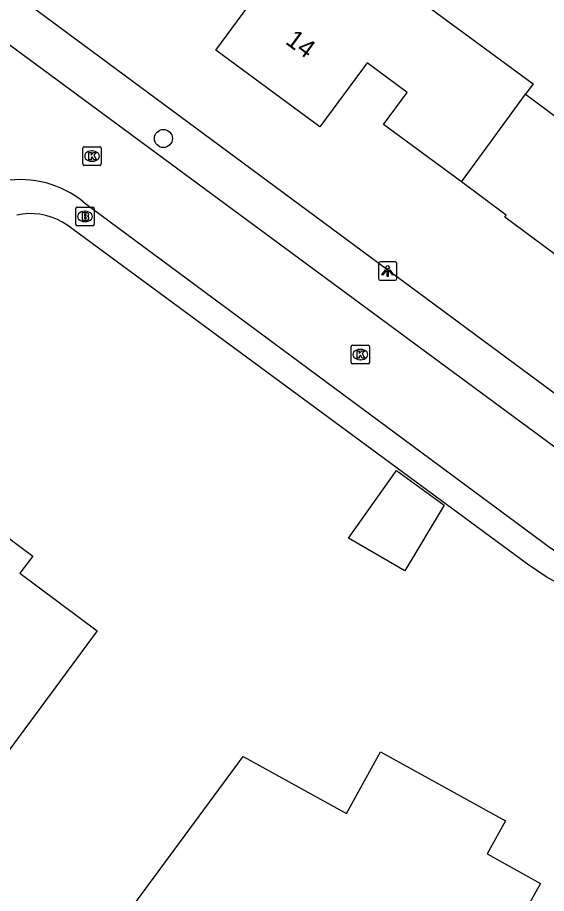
# Model space of a CAD drawing. Extents: x 163427 to 164190, y 380331 to 381641.
# Drawn here: x 163876.94 to 163905.62, y 381420.88 to 381468.33 of the extents above; entities that cross this region are included whole.
import ezdxf

# ---------------------------------------------------------------- set-up
doc = ezdxf.new("R2010")
doc.units = 0
for name, color, linetype in [('IMGEO_Boom', 7, 'Continuous'), ('IMGEO_Brandkraan', 7, 'Continuous'), ('IMGEO_Kolk', 7, 'Continuous'), ('IMGEO_Lichtpunt', 7, 'Continuous'), ('IMGEO_Pand', 7, 'Continuous'), ('IMGEO_Pand_nummerreeks', 7, 'Continuous'), ('IMGEO_Rijbaan_lokaal_open', 7, 'Continuous'), ('IMGEO_Voetpad_open', 7, 'Continuous')]:
    doc.layers.add(name, color=color, linetype=linetype)

msp = doc.modelspace()

# ---------------------------------------------------------------- linework, layer by layer
at = {"layer": 'IMGEO_Boom'}
msp.add_circle((163884.85, 381461.781), 0.489, dxfattribs=at)
at = {"layer": 'IMGEO_Brandkraan'}
for p, q in [((163880.098, 381457.131), (163880.098, 381457.983)), ((163880.173, 381458.057), (163881.025, 381458.057)), ((163881.099, 381457.983), (163881.099, 381457.131)), ((163880.586, 381457.837), (163880.611, 381457.837)), ((163881.025, 381457.057), (163880.173, 381457.057)), ((163880.609, 381457.277), (163880.584, 381457.277))]:
    msp.add_line(p, q, dxfattribs=at)
for points in [[(163880.098, 381457.131), (163880.098, 381457.983)], [(163880.173, 381458.057), (163881.025, 381458.057)], [(163881.099, 381457.983), (163881.099, 381457.131)], [(163880.446, 381457.757), (163880.446, 381457.357), (163880.659, 381457.357)], [(163880.677, 381457.757), (163880.446, 381457.757)], [(163880.625, 381457.676), (163880.571, 381457.676), (163880.571, 381457.6)], [(163880.571, 381457.6), (163880.624, 381457.6)], [(163880.633, 381457.524), (163880.571, 381457.524), (163880.571, 381457.443)], [(163880.571, 381457.443), (163880.633, 381457.443)], [(163881.025, 381457.057), (163880.173, 381457.057)]]:
    msp.add_lwpolyline(points, dxfattribs=at)
for centre, radius, start, end in [((163880.175, 381457.981), 0.0765, 91.552, 178.448), ((163880.175, 381457.981), 0.0765, 91.552, 178.448), ((163881.023, 381457.981), 0.0765, 1.552, 88.448), ((163881.023, 381457.981), 0.0765, 1.552, 88.448), ((163880.626, 381457.638), 0.0379, 267.8285, 90.9355), ((163880.634, 381457.483), 0.0404, 269.8759, 90.5077), ((163880.681, 381457.612), 0.145, 59.4692, 91.5367), ((163880.706, 381457.659), 0.0922, 285.5137, 58.1501), ((163880.711, 381457.467), 0.105, 301.3115, 78.989), ((163880.175, 381457.133), 0.0765, 181.552, 268.448), ((163880.175, 381457.133), 0.0765, 181.552, 268.448), ((163880.665, 381457.608), 0.251, 268.6676, 293.5347), ((163881.023, 381457.133), 0.0765, 271.552, 358.448), ((163881.023, 381457.133), 0.0765, 271.552, 358.448)]:
    msp.add_arc(centre, radius, start, end, dxfattribs=at)
for centre, major_axis, ratio, start_param, end_param in [((163880.585, 381457.557), (-0.387, 0.002), 0.722429, 4.712389, 7.853982), ((163880.61, 381457.557), (-0.39, 0.002), 0.717154, 1.570796, 4.712389)]:
    msp.add_ellipse(centre, major_axis=major_axis, ratio=ratio, start_param=start_param, end_param=end_param, dxfattribs=at)
at = {"layer": 'IMGEO_Kolk'}
for p, q in [((163880.481, 381460.4), (163880.481, 381461.252)), ((163880.556, 381461.326), (163881.408, 381461.326)), ((163881.482, 381461.252), (163881.482, 381460.4)), ((163880.969, 381461.106), (163880.994, 381461.106)), ((163881.408, 381460.326), (163880.556, 381460.326)), ((163880.992, 381460.546), (163880.967, 381460.546)), ((163895.03, 381449.652), (163895.03, 381450.504)), ((163895.105, 381450.578), (163895.957, 381450.578)), ((163895.518, 381450.358), (163895.543, 381450.358)), ((163896.031, 381450.504), (163896.031, 381449.652)), ((163895.957, 381449.578), (163895.105, 381449.578)), ((163895.541, 381449.798), (163895.516, 381449.798))]:
    msp.add_line(p, q, dxfattribs=at)
for points in [[(163880.481, 381460.4), (163880.481, 381461.252)], [(163880.556, 381461.326), (163881.408, 381461.326)], [(163881.482, 381461.252), (163881.482, 381460.4)], [(163880.802, 381461.026), (163880.925, 381461.026), (163880.925, 381460.875), (163881.055, 381461.026), (163881.219, 381461.026), (163881.073, 381460.875), (163881.226, 381460.626), (163881.074, 381460.626), (163880.989, 381460.79), (163880.925, 381460.723), (163880.925, 381460.626), (163880.802, 381460.626), (163880.802, 381461.026)], [(163881.408, 381460.326), (163880.556, 381460.326)], [(163895.03, 381449.652), (163895.03, 381450.504)], [(163895.105, 381450.578), (163895.957, 381450.578)], [(163896.031, 381450.504), (163896.031, 381449.652)], [(163895.351, 381450.278), (163895.474, 381450.278), (163895.474, 381450.127), (163895.604, 381450.278), (163895.768, 381450.278), (163895.622, 381450.127), (163895.775, 381449.878), (163895.623, 381449.878), (163895.538, 381450.042), (163895.474, 381449.975), (163895.474, 381449.878), (163895.351, 381449.878), (163895.351, 381450.278)], [(163895.957, 381449.578), (163895.105, 381449.578)]]:
    msp.add_lwpolyline(points, dxfattribs=at)
for centre, start, end in [((163880.558, 381461.25), 91.552, 178.448), ((163880.558, 381461.25), 91.552, 178.448), ((163881.406, 381461.25), 1.552, 88.448), ((163881.406, 381461.25), 1.552, 88.448), ((163880.558, 381460.402), 181.552, 268.448), ((163880.558, 381460.402), 181.552, 268.448), ((163881.406, 381460.402), 271.552, 358.448), ((163881.406, 381460.402), 271.552, 358.448), ((163895.107, 381450.502), 91.552, 178.448), ((163895.107, 381450.502), 91.552, 178.448), ((163895.955, 381450.502), 1.552, 88.448), ((163895.955, 381450.502), 1.552, 88.448), ((163895.107, 381449.654), 181.552, 268.448), ((163895.107, 381449.654), 181.552, 268.448), ((163895.955, 381449.654), 271.552, 358.448), ((163895.955, 381449.654), 271.552, 358.448)]:
    msp.add_arc(centre, 0.0765, start, end, dxfattribs=at)
for centre, major_axis, ratio, start_param, end_param in [((163880.968, 381460.826), (-0.387, 0.002), 0.722429, 4.712389, 7.853982), ((163880.993, 381460.826), (-0.39, 0.002), 0.717154, 1.570796, 4.712389), ((163895.517, 381450.078), (-0.387, 0.002), 0.722429, 4.712389, 7.853982), ((163895.542, 381450.078), (-0.39, 0.002), 0.717154, 1.570796, 4.712389)]:
    msp.add_ellipse(centre, major_axis=major_axis, ratio=ratio, start_param=start_param, end_param=end_param, dxfattribs=at)
at = {"layer": 'IMGEO_Lichtpunt'}
for p, q in [((163897.415, 381455.097), (163896.607, 381455.097)), ((163897.415, 381455.097), (163896.607, 381455.097)), ((163896.513, 381455.002), (163896.513, 381454.195)), ((163896.513, 381455.002), (163896.513, 381454.195)), ((163897.509, 381454.195), (163897.509, 381455.002)), ((163897.509, 381454.195), (163897.509, 381455.002)), ((163896.607, 381454.101), (163897.415, 381454.101)), ((163896.607, 381454.101), (163897.415, 381454.101))]:
    msp.add_line(p, q, dxfattribs=at)
for points in [[(163896.887, 381454.666), (163896.926, 381454.638), (163896.738, 381454.376), (163896.7, 381454.403), (163896.887, 381454.666)], [(163896.989, 381454.618), (163897.036, 381454.618), (163897.036, 381454.296), (163896.989, 381454.296), (163896.989, 381454.618)], [(163897.099, 381454.638), (163897.137, 381454.665), (163897.324, 381454.403), (163897.285, 381454.375), (163897.099, 381454.638)]]:
    msp.add_lwpolyline(points, dxfattribs=at)
msp.add_circle((163897.012, 381454.8), 0.0994, dxfattribs=at)
for centre, start, end in [((163896.607, 381455.002), 90, 180), ((163896.607, 381455.002), 90, 180), ((163897.415, 381455.002), 0, 90), ((163897.415, 381455.002), 0, 90), ((163896.607, 381454.195), 180, 270), ((163896.607, 381454.195), 180, 270), ((163897.415, 381454.195), 270, 0), ((163897.415, 381454.195), 270, 360)]:
    msp.add_arc(centre, 0.0946, start, end, dxfattribs=at)
at = {"layer": 'IMGEO_Pand'}
for points in [[(163901.011, 381459.426), (163896.777, 381462.53), (163898.065, 381464.264), (163895.897, 381465.874), (163893.327, 381462.414), (163887.695, 381466.561), (163890.658, 381470.59), (163894.148, 381475.336), (163899.781, 381471.185), (163898.508, 381469.457), (163904.896, 381464.749), (163904.478, 381464.177)], [(163904.478, 381464.177), (163906.939, 381462.353), (163909.312, 381465.566), (163915.181, 381461.222), (163917.82, 381464.795), (163922.227, 381461.539), (163920.314, 381458.948), (163920.491, 381458.817), (163914.123, 381450.193), (163909.612, 381453.528), (163909.908, 381453.929), (163907.669, 381455.584), (163907.076, 381454.781), (163903.371, 381457.522), (163903.444, 381457.621), (163901.011, 381459.426)], [(163901.011, 381459.426), (163902.545, 381461.527), (163904.478, 381464.177)], [(163875.083, 381426.767), (163871.733, 381429.274), (163872.284, 381430.005), (163869.21, 381432.267), (163870.38, 381433.869), (163868.956, 381434.928), (163865.823, 381437.257), (163871.68, 381445.194), (163875.039, 381442.715), (163874.327, 381441.716), (163877.76, 381439.149), (163877.069, 381438.226), (163881.253, 381435.106), (163875.083, 381426.767)], [(163894.896, 381440.135), (163897.499, 381443.8), (163900.082, 381441.915), (163897.951, 381438.364), (163894.896, 381440.135)], [(163902.213, 381412.064), (163897.812, 381414.49), (163895.741, 381410.721), (163894.829, 381411.224), (163894.04, 381410.957), (163893.215, 381411.027), (163892.475, 381411.43), (163891.961, 381412.085), (163891.751, 381412.88), (163890.835, 381413.398), (163892.849, 381416.261), (163887.994, 381418.971), (163884.698, 381414.489), (163880.997, 381417.224), (163889.175, 381428.294), (163894.787, 381425.22), (163896.627, 381428.557), (163903.405, 381424.818), (163902.414, 381423.022), (163905.303, 381421.428), (163904.457, 381419.895), (163906.048, 381419.017), (163902.213, 381412.064)]]:
    msp.add_lwpolyline(points, dxfattribs=at)
at = {"layer": 'IMGEO_Rijbaan_lokaal_open'}
for points in [[(163859.705, 381479.249), (163908.991, 381442.925)], [(163880.502, 381458.347), (163905.433, 381439.905)]]:
    msp.add_lwpolyline(points, dxfattribs=at)
for centre, radius, start, end in [((163877.106, 381454.183), 5.373, 50.8013, 148.1186), ((163912.587, 381449.017), 11.585, 231.8623, 286.4465)]:
    msp.add_arc(centre, radius, start, end, dxfattribs=at)
at = {"layer": 'IMGEO_Voetpad_open'}
for points in [[(163861.127, 381481.2), (163910.346, 381444.828)], [(163906.665, 381437.448), (163905.602, 381438.04), (163904.596, 381438.725), (163879.612, 381457.105), (163879.344, 381457.27), (163879.062, 381457.41), (163878.768, 381457.525), (163878.465, 381457.613), (163878.156, 381457.674), (163877.843, 381457.706), (163877.528, 381457.711), (163877.214, 381457.687), (163876.903, 381457.636)]]:
    msp.add_lwpolyline(points, dxfattribs=at)

# ---------------------------------------------------------------- texts
at = {"layer": 'IMGEO_Pand_nummerreeks'}
msp.add_text('14', height=1, rotation=323.6347, dxfattribs=at).set_placement((163891.413, 381466.953))

doc.saveas('drawing.dxf')
